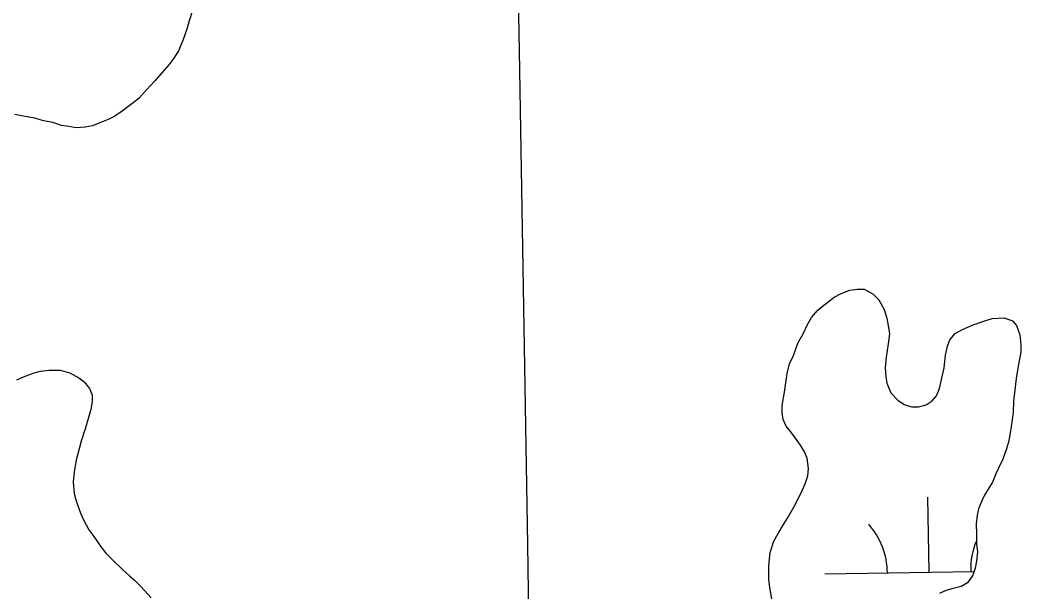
# Model space of a CAD drawing. Extents: x 3887375 to 3925618, y 296674 to 322633.
# Drawn here: x 3901885.8 to 3902365.8, y 310500.1 to 310774.4 of the extents above; entities that cross this region are included whole.
import ezdxf

# ---------------------------------------------------------------- set-up
doc = ezdxf.new("R2010")
doc.units = 0
doc.layers.add('V-GRID-MAJR', color=7, linetype='Continuous')
doc.layers.add('V-WETL-SWMP', color=7, linetype='Continuous')

msp = doc.modelspace()

# ---------------------------------------------------------------- linework, layer by layer
at = {"layer": 'V-GRID-MAJR'}
msp.add_spline([(3902269.22, 302288.25), (3902166.14, 308345.1), (3902063.01, 314405.04), (3901959.87, 320464.98), (3901959.82, 320468.07)], degree=3, dxfattribs=at)
at = {"layer": 'V-WETL-SWMP'}
for p, q in [((3902321.72, 310509.61), (3902321.1, 310545.6)), ((3902271.72, 310508.75), (3902343.3, 310509.98))]:
    msp.add_line(p, q, dxfattribs=at)
for points in [[(3901968.49, 310778.9), (3901966.89, 310773.95), (3901965.98, 310770.41), (3901963.91, 310764.52), (3901961.83, 310759.56), (3901959.51, 310756.02), (3901957.18, 310752.94), (3901954.85, 310750.33), (3901950.66, 310745.36), (3901946.46, 310740.86), (3901942.73, 310736.83), (3901938.76, 310733.74), (3901934.79, 310730.65), (3901931.28, 310728.27), (3901928, 310726.6)], [(3901928, 310726.6), (3901924.02, 310725.16), (3901920.5, 310723.72), (3901916.98, 310722.98), (3901912.51, 310722.71), (3901909.22, 310723.39), (3901905.69, 310723.83), (3901901.44, 310725.21), (3901896.97, 310726.11), (3901892.96, 310727.26), (3901888.25, 310728.16), (3901883.3, 310729.06)], [(3902244.83, 310512.84), (3902245.49, 310518.95), (3902247.32, 310524.38), (3902249.41, 310528.16), (3902251.96, 310532.41), (3902253.82, 310535.48), (3902257.06, 310541.15), (3902260.31, 310547.29), (3902262.39, 310552.01), (3902263.53, 310555.78), (3902263.97, 310559.31), (3902263.23, 310564.25), (3902262.03, 310567.29), (3902260.12, 310570.57), (3902257.74, 310573.84), (3902255.36, 310576.88), (3902253.23, 310579.68), (3902251.79, 310582.73), (3902251.29, 310586.02), (3902251.26, 310589.54), (3902252.39, 310595.9), (3902253.06, 310600.38), (3902253.73, 310604.85), (3902254.86, 310609.56), (3902256.71, 310613.57), (3902257.86, 310616.64), (3902259.01, 310619.71), (3902261.33, 310623.96), (3902263.41, 310628.44), (3902265.27, 310631.75), (3902268.3, 310635.07), (3902270.63, 310637.2), (3902273.2, 310639.1), (3902276.24, 310641.48), (3902279.52, 310643.15), (3902283.74, 310644.83), (3902287.26, 310645.33), (3902290.55, 310645.36), (3902294.8, 310643.04), (3902297.65, 310640.24), (3902300.27, 310635.56), (3902301.48, 310631.34), (3902302.22, 310626.88), (3902302.72, 310623.82), (3902302.05, 310619.11), (3902301.16, 310612.76), (3902300.73, 310607.58), (3902301, 310603.35), (3902301.5, 310600.3), (3902303.42, 310595.61), (3902306.74, 310592.11), (3902309.81, 310590.02), (3902313.35, 310588.87), (3902316.64, 310588.9), (3902320.39, 310589.87), (3902323.2, 310591.77), (3902325.3, 310594.14), (3902326.68, 310597.68), (3902327.81, 310602.63), (3902328.95, 310607.58), (3902329.61, 310613.7), (3902330.51, 310617.93), (3902331.66, 310621), (3902334.23, 310624.08), (3902337.74, 310625.99), (3902342.89, 310628.15), (3902348.52, 310630.07), (3902352.04, 310631.28), (3902357.68, 310631.56), (3902361.69, 310630.18), (3902363.59, 310627.84), (3902365.27, 310623.39), (3902365.78, 310618.69), (3902365.81, 310615.16), (3902364.68, 310609.28), (3902363.56, 310602.45), (3902362.67, 310595.62), (3902362.24, 310591.62), (3902362.04, 310586.21), (3902361.16, 310579.38), (3902360.04, 310572.56), (3902358.89, 310568.78), (3902357.05, 310563.83), (3902355.2, 310559.82), (3902353.82, 310556.75), (3902352.21, 310552.74), (3902350.12, 310549.43), (3902348.26, 310546.59), (3902347.1, 310543.76), (3902345.49, 310539.99), (3902344.81, 310536.92), (3902344.37, 310532.69), (3902344.41, 310527.75), (3902344.45, 310523.05), (3902344.95, 310519.29), (3902344.52, 310514.82), (3902343.84, 310511.52), (3902342.69, 310508.22), (3902340.13, 310504.44), (3902337.09, 310502.77), (3902333.34, 310501.8)], [(3901884.33, 310601.85), (3901887.38, 310603.29), (3901892.54, 310605.21), (3901895.59, 310605.94), (3901899.82, 310606.45), (3901904.99, 310606.49), (3901909.71, 310605.12), (3901913.96, 310602.8), (3901916.56, 310600.94), (3901919.17, 310597.67), (3901920.37, 310594.62), (3901920.4, 310591.57), (3901919.72, 310587.56), (3901918.35, 310582.61), (3901917.21, 310578.84), (3901915.14, 310572.48), (3901913.55, 310566.35), (3901912.63, 310563.29), (3901911.74, 310557.64), (3901911.31, 310552.69), (3901911.82, 310547.29), (3901912.55, 310544.24)], [(3901912.55, 310544.24), (3901914.72, 310537.91), (3901916.16, 310534.63), (3901918.78, 310529.94), (3901921.16, 310526.67), (3901924.73, 310521.53), (3901926.87, 310518.72), (3901930.42, 310515.23), (3901934.93, 310510.79), (3901938.24, 310507.76), (3901940.61, 310505.67), (3901943.69, 310502.63), (3901948.67, 310497.27)], [(3902246.37, 310496.86), (3902245.39, 310502.26), (3902244.89, 310506.02), (3902244.83, 310512.84)], [(3902333.34, 310501.8), (3902329.82, 310500.83), (3902326.77, 310499.39)]]:
    msp.add_lwpolyline(points, dxfattribs=at)
for centre, start, end in [((3902266.47, 310509.14), 0.2115, 41.7552), ((3902376.94, 310511.03), 157.2606, 181.7552)]:
    msp.add_arc(centre, 35.25, start, end, dxfattribs=at)

doc.saveas('drawing.dxf')
